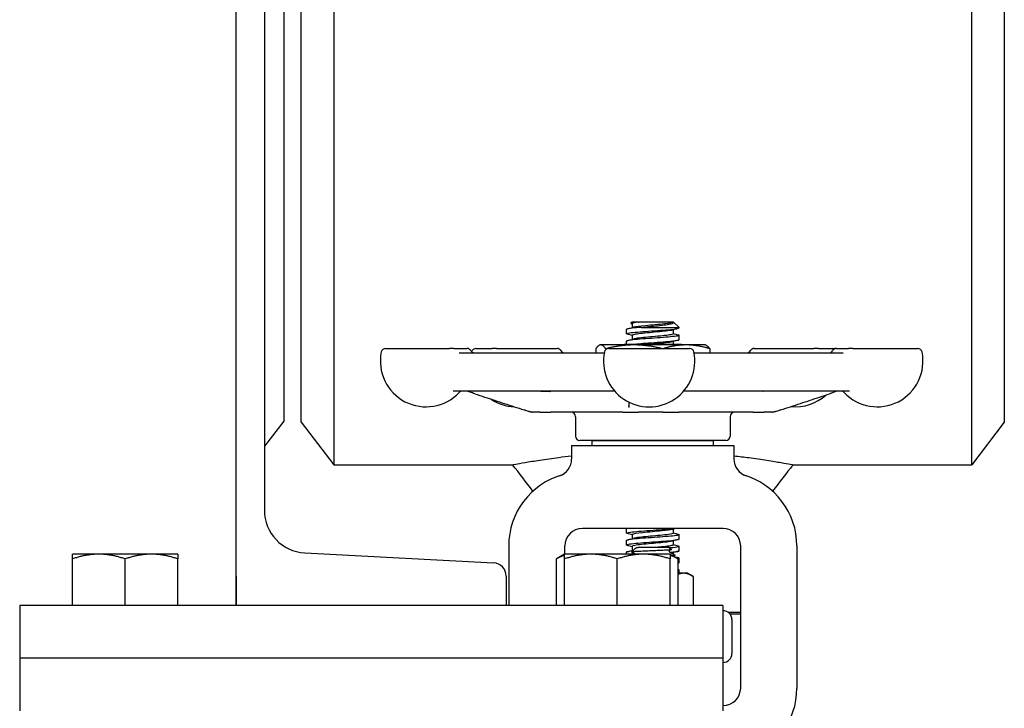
# Model space of a CAD drawing. Header units: inches. Extents: x 24 to 1128, y -74 to 748.
# Tile 449 of 557: x 924.39 to 931.39, y 314.45 to 319.34. Entities that reach past the tile are written whole.
import ezdxf

# ---------------------------------------------------------------- set-up
doc = ezdxf.new("R2010")
doc.units = ezdxf.units.IN
doc.header["$LTSCALE"] = 32
doc.header["$MEASUREMENT"] = 0
doc.layers.add('Visible (ANSI)', color=7, linetype='Continuous', lineweight=30)

msp = doc.modelspace()

# ---------------------------------------------------------------- linework, layer by layer
at = {"layer": 'Visible (ANSI)'}
for p, q in [((931.15931, 316.18016), (931.15931, 324.80516)), ((931.39104, 324.50316), (931.39104, 316.48216)), ((925.92845, 315.18016), (925.92845, 321.18016)), ((926.39104, 316.48216), (926.39104, 320.80463)), ((926.62277, 320.81779), (926.62277, 316.18016)), ((926.26604, 320.75816), (926.26604, 316.49016)), ((926.12845, 320.50422), (926.12845, 315.85611)), ((928.74408, 317.19379), (928.73522, 317.1856)), ((928.78766, 317.19379), (928.74408, 317.19379)), ((928.7452, 317.18301), (928.7452, 317.15435)), ((928.78766, 317.19379), (928.79075, 317.19379)), ((929.03687, 317.19379), (928.79075, 317.19379)), ((928.81094, 317.15632), (929.07854, 317.15632)), ((929.03687, 317.19379), (929.03687, 317.19379)), ((929.03687, 317.19379), (929.03796, 317.19379)), ((929.03843, 317.19338), (929.07854, 317.15632)), ((929.07854, 317.15212), (929.07854, 317.15632)), ((928.70354, 317.11046), (928.70354, 317.14135)), ((928.7452, 317.09968), (928.7452, 317.07102)), ((929.03687, 317.13912), (929.03687, 317.11045)), ((929.07854, 317.06879), (929.07854, 317.09968)), ((928.51604, 317.03129), (928.511, 317.02894)), ((928.52101, 317.03129), (928.51604, 317.03129)), ((928.75874, 317.03129), (928.52101, 317.03129)), ((928.68719, 317.03391), (928.68456, 317.03129)), ((929.09489, 317.03391), (928.68719, 317.03391)), ((928.70354, 317.03391), (928.70354, 317.05801)), ((929.12877, 317.03129), (928.75874, 317.03129)), ((929.03687, 317.05579), (929.03687, 317.03391)), ((929.09489, 317.03391), (929.09751, 317.03129)), ((929.26604, 317.03129), (929.12877, 317.03129)), ((929.26604, 317.03129), (929.27108, 317.02894)), ((926.99054, 317.00641), (927.44446, 317.00641)), ((927.47607, 317.00641), (927.44446, 317.00641)), ((927.47607, 317.00641), (927.56892, 317.00641)), ((927.5129, 316.97516), (928.54561, 316.97516)), ((927.63231, 317.00641), (927.74792, 317.00641)), ((927.77872, 317.00641), (927.74792, 317.00641)), ((927.77872, 317.00641), (928.21069, 317.00641)), ((928.48587, 317.00424), (928.48587, 316.97516)), ((928.55615, 317.00424), (928.55615, 316.99804)), ((928.57744, 317.00641), (929.15307, 317.00641)), ((929.1849, 316.97516), (930.24564, 316.97516)), ((929.29621, 317.00424), (929.29621, 316.97516)), ((929.6131, 317.00641), (930.03725, 317.00641)), ((930.06875, 317.00641), (930.03725, 317.00641)), ((930.06875, 317.00641), (930.19148, 317.00641)), ((930.19722, 317.00641), (930.28366, 317.00641)), ((930.31458, 317.00641), (930.28366, 317.00641)), ((930.31458, 317.00641), (930.77561, 317.00641)), ((928.62044, 316.70266), (927.47185, 316.70266)), ((930.28914, 316.70266), (929.11008, 316.70266)), ((928.03671, 316.55266), (928.03784, 316.55266)), ((928.0895, 316.55266), (928.03784, 316.55266)), ((928.0895, 316.55266), (928.16684, 316.55266)), ((928.67803, 316.55266), (928.16684, 316.55266)), ((928.34104, 316.52141), (928.34104, 316.38391)), ((928.67803, 316.55266), (928.79011, 316.55266)), ((928.96551, 316.55266), (928.79011, 316.55266)), ((928.96551, 316.55266), (929.079, 316.55266)), ((929.60168, 316.55266), (929.079, 316.55266)), ((929.44104, 316.52141), (929.44104, 316.38391)), ((929.60168, 316.55266), (929.68186, 316.55266)), ((929.73861, 316.55266), (929.68186, 316.55266)), ((929.73861, 316.55266), (929.74026, 316.55266)), ((926.26604, 316.49016), (926.12845, 316.31085)), ((926.39104, 316.48216), (926.62277, 316.18016)), ((931.39104, 316.48216), (931.15931, 316.18016)), ((928.31354, 316.31766), (928.31354, 316.22032)), ((928.31354, 316.31766), (929.46854, 316.31766)), ((929.40979, 316.35266), (928.37229, 316.35266)), ((928.45929, 316.31766), (928.45929, 316.34891)), ((929.32279, 316.34891), (928.45929, 316.34891)), ((928.56604, 316.34891), (928.56604, 316.35266)), ((929.21604, 316.34891), (929.21604, 316.35266)), ((929.32279, 316.31766), (929.32279, 316.34891)), ((929.46854, 316.31766), (929.46854, 316.22032)), ((926.62277, 316.18016), (927.89391, 316.18016)), ((929.88817, 316.18016), (931.15931, 316.18016)), ((928.41138, 315.72766), (928.39104, 315.72766)), ((929.37069, 315.72766), (928.41138, 315.72766)), ((928.70354, 315.69379), (928.70354, 315.72468)), ((928.7452, 315.68301), (928.7452, 315.65435)), ((929.03687, 315.72245), (929.03687, 315.69379)), ((929.07854, 315.65212), (929.07854, 315.68301)), ((929.39104, 315.72766), (929.37069, 315.72766)), ((928.70354, 315.61046), (928.70354, 315.64135)), ((929.03687, 315.63912), (929.03687, 315.61045)), ((924.95095, 315.54417), (924.76345, 315.54417)), ((925.32595, 315.54417), (924.95095, 315.54417)), ((925.51345, 315.54417), (925.32595, 315.54417)), ((926.41572, 315.55339), (927.75747, 315.48308)), ((927.86604, 315.60266), (927.86604, 315.18016)), ((928.26345, 315.54417), (928.20544, 315.51067)), ((928.45095, 315.54417), (928.26345, 315.54417)), ((928.26604, 315.54417), (928.26604, 315.60266)), ((928.82595, 315.54417), (928.45095, 315.54417)), ((928.70354, 315.54417), (928.70354, 315.55801)), ((928.76471, 315.58361), (928.74002, 315.55891)), ((928.7452, 315.59968), (928.7452, 315.57102)), ((928.77597, 315.59264), (928.77597, 315.59266)), ((928.77597, 315.59266), (928.78725, 315.59266)), ((929.00831, 315.59266), (928.78725, 315.59266)), ((929.01345, 315.54417), (928.82595, 315.54417)), ((929.00831, 315.59266), (929.02377, 315.5772)), ((929.01345, 315.54417), (929.07146, 315.51067)), ((929.03687, 315.55579), (929.03687, 315.54616)), ((929.04729, 315.53674), (929.04729, 315.53732)), ((929.07854, 315.56879), (929.07854, 315.59968)), ((929.51604, 314.59266), (929.51604, 315.60266)), ((929.91604, 315.60266), (929.91604, 314.59266)), ((924.76345, 315.18017), (924.76345, 315.51067)), ((925.13845, 315.18017), (925.13845, 315.51067)), ((925.51345, 315.18017), (925.51345, 315.51067)), ((928.20544, 315.18017), (928.20544, 315.51067)), ((928.26345, 315.18017), (928.26345, 315.51067)), ((928.63845, 315.18017), (928.63845, 315.51067)), ((929.01345, 315.18017), (929.01345, 315.51067)), ((929.07146, 315.18017), (929.07146, 315.51067)), ((929.07854, 315.48546), (929.07854, 315.51635)), ((929.11069, 315.40866), (929.07146, 315.40866)), ((929.07854, 315.40866), (929.07854, 315.43301)), ((929.14104, 315.40866), (929.11069, 315.40866)), ((929.14104, 315.40866), (929.17558, 315.38872)), ((925.92845, 315.38721), (925.92845, 315.18016)), ((927.84845, 315.38721), (927.84845, 315.18016)), ((929.17962, 315.18016), (929.17962, 315.38633)), ((924.38845, 315.18016), (924.38845, 314.80516)), ((929.38845, 315.18016), (924.38845, 315.18016)), ((924.95095, 315.18017), (924.76345, 315.18017)), ((924.76345, 315.18017), (924.76345, 315.18016)), ((925.13845, 315.18017), (924.95095, 315.18017)), ((925.32595, 315.18017), (925.13845, 315.18017)), ((925.51345, 315.18017), (925.32595, 315.18017)), ((925.51345, 315.18017), (925.51345, 315.18016)), ((928.26345, 315.18017), (928.20544, 315.18017)), ((928.45095, 315.18017), (928.26345, 315.18017)), ((928.26345, 315.18017), (928.26345, 315.18016)), ((928.63845, 315.18017), (928.45095, 315.18017)), ((928.82595, 315.18017), (928.63845, 315.18017)), ((929.01345, 315.18017), (928.82595, 315.18017)), ((929.01345, 315.18017), (929.01345, 315.18016)), ((929.07146, 315.18017), (929.01345, 315.18017)), ((929.04176, 315.18016), (929.04176, 315.18017)), ((929.38845, 315.18016), (929.38845, 314.80516)), ((929.38845, 315.14266), (929.39104, 315.14266)), ((929.42396, 315.13329), (929.51604, 315.13329)), ((929.51604, 315.11766), (929.44104, 315.11766)), ((929.45354, 315.08016), (929.45354, 314.83771)), ((929.38845, 314.80516), (924.38845, 314.80516)), ((924.38845, 314.80516), (924.38845, 314.43016)), ((929.38845, 314.80516), (924.38845, 314.80516)), ((929.38845, 314.80516), (929.38845, 314.43016)), ((929.39104, 314.77521), (929.38845, 314.77521)), ((929.38845, 314.46766), (929.39104, 314.46766))]:
    msp.add_line(p, q, dxfattribs=at)
for centre, radius, start, end in [((927.27835, 316.91641), 0.325, 168.463041, 316.550158), ((926.99054, 316.97516), 0.03125, 90, 168.463041), ((927.56892, 316.97516), 0.03125, 30, 90), ((927.62305, 317.00641), 0.03125, 210, 250.573347), ((927.63231, 316.97516), 0.03125, 90, 165.077179), ((928.21069, 316.97516), 0.03125, 30, 90), ((928.26482, 317.00641), 0.03125, 210, 270), ((928.86526, 316.91641), 0.325, 168.463041, 11.536959), ((928.57744, 316.97516), 0.03125, 90, 168.463041), ((929.15307, 316.97516), 0.03125, 11.536959, 90), ((929.55897, 317.00641), 0.03125, 270, 330), ((929.6131, 316.97516), 0.03125, 90, 150), ((930.1431, 317.00641), 0.03125, 285.522887, 330), ((930.19722, 316.97516), 0.03125, 90, 150), ((930.19148, 316.97516), 0.03125, 84.72789, 90), ((930.48779, 316.91641), 0.325, 223.449842, 11.536959), ((930.77561, 316.97516), 0.03125, 11.536959, 90), ((927.53698, 316.67141), 0.03125, 90, 136.550158), ((929.90367, 316.91641), 0.325, 264.560361, 312.13594), ((930.22916, 316.67141), 0.03125, 43.449842, 90), ((927.92012, 316.91641), 0.325, 235.93451, 267.72507), ((928.30979, 316.52141), 0.03125, 0, 90), ((929.47229, 316.52141), 0.03125, 90, 180), ((928.37229, 316.38391), 0.03125, 180, 270), ((929.40979, 316.38391), 0.03125, 270, 0), ((928.18854, 316.22032), 0.125, 288.15197, 0), ((929.59354, 316.22032), 0.125, 180, 251.84803), ((928.39104, 315.60266), 0.525, 105.803055, 180), ((929.39104, 315.60266), 0.525, 0, 74.196945), ((926.43159, 315.85611), 0.30314, 180, 267.000444), ((928.39104, 315.60266), 0.125, 90, 180), ((929.39104, 315.60266), 0.125, 0, 90), ((927.75245, 315.38721), 0.096, 0, 87.000444), ((929.39104, 315.08016), 0.0625, 0, 90), ((929.39104, 314.83771), 0.0625, 270, 0), ((929.39104, 314.59266), 0.125, 270, 0), ((929.39104, 314.59266), 0.525, 285.803055, 0)]:
    msp.add_arc(centre, radius, start, end, dxfattribs=at)
for points, knots in [([(928.71027, 317.10691), (928.69792, 317.1103), (928.70347, 317.11368), (928.72629, 317.11706), (928.75353, 317.12109), (928.80479, 317.12513), (928.86111, 317.12916), (928.91702, 317.13317), (928.97668, 317.13717), (929.01827, 317.14118), (929.05615, 317.14483), (929.0783, 317.14847), (929.0785, 317.15212)], [-12.8333548, -12.8333548, -12.8333548, -12.8333548, -12.0686207, -12.0686207, -12.0686207, -11.1558883, -11.1558883, -11.1558883, -10.2497289, -10.2497289, -10.2497289, -9.424778, -9.424778, -9.424778, -9.424778]), ([(928.81094, 317.15632), (928.75965, 317.15231), (928.72061, 317.1483), (928.70813, 317.14429), (928.70508, 317.14331), (928.70363, 317.14233), (928.70371, 317.14135)], [5.153766, 5.153766, 5.153766, 5.153766, 6.061332, 6.061332, 6.061332, 6.2831853, 6.2831853, 6.2831853, 6.2831853]), ([(928.78766, 317.19379), (928.77848, 317.19294), (928.77029, 317.19211), (928.75545, 317.19035), (928.74914, 317.18944), (928.73743, 317.18717), (928.73422, 317.18583), (928.73528, 317.18379), (928.73679, 317.18308), (928.73939, 317.18237)], [-1.55032965, -1.55032965, -1.55032965, -1.55032965, -1.45779707, -1.45779707, -1.35502847, -1.35502847, -1.20046703, -1.20046703, -1.11667095, -1.11667095, -1.11667095, -1.11667095]), ([(929.03687, 317.19379), (929.03687, 317.18951), (929.01256, 317.18524), (928.97389, 317.18097), (928.93522, 317.1767), (928.88328, 317.17242), (928.83935, 317.16815), (928.79979, 317.1643), (928.76771, 317.16045), (928.7535, 317.15661)], [3.1415927, 3.1415927, 3.1415927, 3.1415927, 4.1081736, 4.1081736, 4.1081736, 5.0747039, 5.0747039, 5.0747039, 5.9450316, 5.9450316, 5.9450316, 5.9450316]), ([(928.81094, 317.15632), (928.82667, 317.15795), (928.84305, 317.15959), (928.87644, 317.16296), (928.89327, 317.16466), (928.93161, 317.16873), (928.95242, 317.17108), (928.98844, 317.17584), (929.00352, 317.17819), (929.02613, 317.18295), (929.03376, 317.1853), (929.04033, 317.18972), (929.04055, 317.19172), (929.03796, 317.19379)], [-0.89666376, -0.89666376, -0.89666376, -0.89666376, -0.7697294, -0.7697294, -0.64162523, -0.64162523, -0.47009117, -0.47009117, -0.30597672, -0.30597672, -0.14928046, -0.14928046, -0.02134877, -0.02134877, -0.02134877, -0.02134877]), ([(929.07159, 317.10322), (929.08027, 317.10087), (929.0807, 317.09852), (929.07203, 317.09618), (929.05723, 317.09216), (929.0162, 317.08815), (928.96397, 317.08414), (928.91175, 317.08013), (928.84946, 317.07612), (928.79991, 317.07211), (928.75037, 317.06811), (928.71465, 317.0641), (928.70583, 317.06009), (928.7043, 317.05939), (928.70359, 317.0587), (928.70364, 317.05801)], [9.1577938, 9.1577938, 9.1577938, 9.1577938, 9.688944, 9.688944, 9.688944, 10.5960559, 10.5960559, 10.5960559, 11.5030786, 11.5030786, 11.5030786, 12.4100129, 12.4100129, 12.4100129, 12.5663706, 12.5663706, 12.5663706, 12.5663706]), ([(929.02832, 317.13686), (929.01958, 317.13448), (929.00441, 317.13209), (928.98425, 317.12971), (928.94814, 317.12544), (928.89701, 317.12117), (928.85179, 317.1169), (928.80658, 317.11263), (928.76852, 317.10836), (928.75319, 317.10409), (928.74792, 317.10262), (928.74539, 317.10115), (928.74547, 317.09968)], [9.7629316, 9.7629316, 9.7629316, 9.7629316, 10.3021816, 10.3021816, 10.3021816, 11.2680503, 11.2680503, 11.2680503, 12.2338185, 12.2338185, 12.2338185, 12.5663706, 12.5663706, 12.5663706, 12.5663706]), ([(929.03655, 317.11045), (929.03655, 317.10833), (929.03114, 317.1062), (929.02032, 317.10407), (928.9986, 317.0998), (928.95565, 317.09553), (928.90906, 317.09126), (928.86247, 317.08699), (928.81353, 317.08272), (928.78226, 317.07845), (928.76961, 317.07673), (928.75999, 317.075), (928.75376, 317.07327)], [9.424778, 9.424778, 9.424778, 9.424778, 9.9057922, 9.9057922, 9.9057922, 10.8717023, 10.8717023, 10.8717023, 11.8375116, 11.8375116, 11.8375116, 12.228217, 12.228217, 12.228217, 12.228217]), ([(928.72765, 317.03391), (928.75165, 317.03735), (928.79234, 317.04079), (928.83905, 317.04423), (928.89349, 317.04824), (928.9549, 317.05224), (929.00083, 317.05625), (929.04862, 317.06042), (929.07842, 317.06459), (929.07854, 317.06876), (929.07854, 317.06877), (929.07854, 317.06878), (929.07854, 317.06879)], [-18.3374763, -18.3374763, -18.3374763, -18.3374763, -17.5597228, -17.5597228, -17.5597228, -16.6531776, -16.6531776, -16.6531776, -15.710016, -15.710016, -15.710016, -15.7079633, -15.7079633, -15.7079633, -15.7079633]), ([(929.0286, 317.05353), (929.02781, 317.05331), (929.02695, 317.05309), (929.02603, 317.05287), (929.00828, 317.0486), (928.96834, 317.04433), (928.92252, 317.04007), (928.9005, 317.03801), (928.87743, 317.03596), (928.85557, 317.03391)], [16.0461169, 16.0461169, 16.0461169, 16.0461169, 16.0959005, 16.0959005, 16.0959005, 17.061177, 17.061177, 17.061177, 17.5250052, 17.5250052, 17.5250052, 17.5250052]), ([(927.62522, 316.68428), (927.61352, 316.68813), (927.60182, 316.69206), (927.58764, 316.69725), (927.58387, 316.69869), (927.57892, 316.70077), (927.57782, 316.70125), (927.5765, 316.70179), (927.57627, 316.70188), (927.57585, 316.70204), (927.57566, 316.70211), (927.57518, 316.70228), (927.57496, 316.70235), (927.5742, 316.70257), (927.57428, 316.70253), (927.57427, 316.70253), (927.57428, 316.70253), (927.57413, 316.70254), (927.57408, 316.70255), (927.57392, 316.70256), (927.57388, 316.70256), (927.57376, 316.70257), (927.57368, 316.70257), (927.57352, 316.70258), (927.57346, 316.70258), (927.57335, 316.70259), (927.57332, 316.70259), (927.57324, 316.70259), (927.5732, 316.70259), (927.57308, 316.7026), (927.573, 316.7026), (927.57277, 316.70261), (927.57263, 316.70261), (927.57199, 316.70263), (927.5716, 316.70264), (927.57048, 316.70265), (927.56982, 316.70265), (927.56867, 316.70266), (927.56817, 316.70266), (927.56742, 316.70266), (927.56717, 316.70266), (927.56676, 316.70266), (927.5666, 316.70266), (927.56637, 316.70266), (927.56633, 316.70266), (927.56626, 316.70266), (927.56625, 316.70266), (927.56623, 316.70266), (927.56622, 316.70266), (927.56621, 316.70266), (927.5662, 316.70266), (927.5662, 316.70266), (927.5662, 316.70266), (927.56612, 316.70266), (927.56605, 316.70266), (927.5659, 316.70266), (927.56582, 316.70266), (927.56575, 316.70266)], [0, 0, 0, 0, 0.09783302, 0.09783302, 0.14162313, 0.14162313, 0.15242567, 0.15242567, 0.15485374, 0.15485374, 0.15729174, 0.15729174, 0.16221141, 0.16221141, 0.18189427, 0.18189427, 0.19158359, 0.19158359, 0.19522345, 0.19522345, 0.19643668, 0.19643668, 0.19765991, 0.19765991, 0.19827397, 0.19827397, 0.19857869, 0.19857869, 0.19888348, 0.19888348, 0.19950009, 0.19950009, 0.20073335, 0.20073335, 0.20566468, 0.20566468, 0.21536744, 0.21536744, 0.22297399, 0.22297399, 0.2267709, 0.2267709, 0.22919306, 0.22919306, 0.22979896, 0.22979896, 0.22995054, 0.22995054, 0.23002659, 0.23002659, 0.23004556, 0.23004556, 0.23006467, 0.23006467, 0.23063341, 0.23063341, 0.23120587, 0.23120587, 0.23120587, 0.23120587]), ([(927.62522, 316.68428), (927.64855, 316.67661), (927.67188, 316.66894), (927.71854, 316.6536), (927.74188, 316.64594), (927.78854, 316.63061), (927.81188, 316.62295), (927.85855, 316.60763), (927.88188, 316.59998), (927.92856, 316.58468), (927.9519, 316.57703), (927.97524, 316.56939)], [0.6477885, 0.6477885, 0.6477885, 0.6477885, 0.84276542, 0.84276542, 1.03774233, 1.03774233, 1.23271925, 1.23271925, 1.42769616, 1.42769616, 1.62267307, 1.62267307, 1.62267307, 1.62267307]), ([(928.09458, 316.70269), (928.09484, 316.70269), (928.0951, 316.70269), (928.09587, 316.70268), (928.09638, 316.70268), (928.0977, 316.70267), (928.09851, 316.70267), (928.09973, 316.70267), (928.10013, 316.70266), (928.10085, 316.70266), (928.10116, 316.70266), (928.10154, 316.70266), (928.1016, 316.70266), (928.10168, 316.70266), (928.1017, 316.70266), (928.10174, 316.70266), (928.10175, 316.70266), (928.10178, 316.70266), (928.10178, 316.70266), (928.10198, 316.70266), (928.10225, 316.70266), (928.10278, 316.70266), (928.1032, 316.70266), (928.10486, 316.70266), (928.10613, 316.70266), (928.11127, 316.70266), (928.11529, 316.70266), (928.1317, 316.70266), (928.14463, 316.70266), (928.15888, 316.70266), (928.16153, 316.70266), (928.16426, 316.70266), (928.16461, 316.70266), (928.16497, 316.70266), (928.16498, 316.70266), (928.16501, 316.70266), (928.16502, 316.70266), (928.16503, 316.70266), (928.16503, 316.70266), (928.16537, 316.70266), (928.16432, 316.7026), (928.16432, 316.7026)], [0.15132709, 0.15132709, 0.15132709, 0.15132709, 0.15384452, 0.15384452, 0.15920794, 0.15920794, 0.167935, 0.167935, 0.17229097, 0.17229097, 0.17555844, 0.17555844, 0.17617126, 0.17617126, 0.1763268, 0.1763268, 0.17648315, 0.17648315, 0.17650265, 0.17650265, 0.17800978, 0.17800978, 0.18298509, 0.18298509, 0.19791194, 0.19791194, 0.24271143, 0.24271143, 0.37704665, 0.37704665, 0.41030129, 0.41030129, 0.4153754, 0.4153754, 0.41561321, 0.41561321, 0.41576868, 0.41576868, 0.41578812, 0.41578812, 0.4208309, 0.4208309, 0.4208309, 0.4208309]), ([(928.09464, 316.70266), (928.09481, 316.70258), (928.09498, 316.7025), (928.09528, 316.70235), (928.09542, 316.70229), (928.09566, 316.70217), (928.09577, 316.70212), (928.09597, 316.70203), (928.09605, 316.70199), (928.09626, 316.7019), (928.09634, 316.70187), (928.09642, 316.70183), (928.09644, 316.70183), (928.09644, 316.70183)], [0.0854103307, 0.0854103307, 0.0854103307, 0.0854103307, 0.0869570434, 0.0869570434, 0.0883064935, 0.0883064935, 0.08955692, 0.08955692, 0.0908083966, 0.0908083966, 0.0933376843, 0.0933376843, 0.0952654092, 0.0952654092, 0.0952654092, 0.0952654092]), ([(928.15996, 316.70126), (928.15996, 316.70126), (928.15999, 316.70127), (928.16003, 316.7013), (928.16005, 316.70132), (928.16005, 316.70132)], [0.4460529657, 0.4460529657, 0.4460529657, 0.4460529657, 0.4483243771, 0.4483243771, 0.4498113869, 0.4498113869, 0.4498113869, 0.4498113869]), ([(929.6734, 316.70165), (929.6734, 316.70165), (929.67341, 316.70165), (929.67347, 316.70168), (929.67352, 316.7017), (929.67369, 316.70177), (929.67382, 316.70183), (929.67412, 316.70197), (929.67429, 316.70204), (929.67475, 316.70227), (929.67507, 316.70242), (929.67545, 316.70261), (929.67551, 316.70264), (929.67556, 316.70266)], [0.085215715, 0.085215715, 0.085215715, 0.085215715, 0.086927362, 0.086927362, 0.088822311, 0.088822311, 0.090879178, 0.090879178, 0.092668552, 0.092668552, 0.095557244, 0.095557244, 0.09605213, 0.09605213, 0.09605213, 0.09605213]), ([(929.80195, 316.56942), (929.82506, 316.57706), (929.84817, 316.5847), (929.89439, 316.60001), (929.91749, 316.60766), (929.9637, 316.62298), (929.98681, 316.63064), (930.03301, 316.64596), (930.05611, 316.65363), (930.10231, 316.66897), (930.12541, 316.67664), (930.14851, 316.68431)], [0.21281804, 0.21281804, 0.21281804, 0.21281804, 0.40779495, 0.40779495, 0.60277186, 0.60277186, 0.79774877, 0.79774877, 0.99272568, 0.99272568, 1.18770259, 1.18770259, 1.18770259, 1.18770259]), ([(930.19843, 316.70257), (930.19839, 316.70256), (930.19834, 316.70255), (930.19819, 316.7025), (930.19808, 316.70247), (930.19778, 316.70238), (930.19762, 316.70232), (930.19719, 316.70217), (930.19691, 316.70206), (930.19615, 316.70176), (930.19563, 316.70154), (930.19373, 316.70072), (930.19247, 316.70016), (930.18758, 316.6981), (930.18391, 316.69668), (930.17285, 316.69257), (930.16493, 316.68981), (930.15401, 316.68614), (930.15126, 316.68522), (930.14851, 316.68431)], [0.06803679, 0.06803679, 0.06803679, 0.06803679, 0.07122481, 0.07122481, 0.07499767, 0.07499767, 0.07800807, 0.07800807, 0.08112542, 0.08112542, 0.08584062, 0.08584062, 0.09894635, 0.09894635, 0.13928714, 0.13928714, 0.20937302, 0.20937302, 0.2325341, 0.2325341, 0.2325341, 0.2325341]), ([(930.20672, 316.70266), (930.20527, 316.70266), (930.20374, 316.70266), (930.20192, 316.70265), (930.20144, 316.70265), (930.20068, 316.70264), (930.20045, 316.70263), (930.20009, 316.70263), (930.19997, 316.70262), (930.19972, 316.70262), (930.19958, 316.70262), (930.19936, 316.70261), (930.19928, 316.70261), (930.19916, 316.7026), (930.19913, 316.7026), (930.19905, 316.7026), (930.19902, 316.7026), (930.19892, 316.70259), (930.19886, 316.70259), (930.19878, 316.70259), (930.19874, 316.70259), (930.19862, 316.70258), (930.19856, 316.70258), (930.1984, 316.70257), (930.19836, 316.70256), (930.1983, 316.70256), (930.19829, 316.70256), (930.19829, 316.70256)], [0, 0, 0, 0, 0.018625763, 0.018625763, 0.025074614, 0.025074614, 0.027765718, 0.027765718, 0.02892717, 0.02892717, 0.030107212, 0.030107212, 0.030696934, 0.030696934, 0.030988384, 0.030988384, 0.031279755, 0.031279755, 0.031866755, 0.031866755, 0.032289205, 0.032289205, 0.033716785, 0.033716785, 0.037146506, 0.037146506, 0.040517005, 0.040517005, 0.040517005, 0.040517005]), ([(928.72007, 316.62565), (928.72016, 316.62393), (928.72024, 316.62221), (928.7207, 316.61285), (928.72107, 316.6052), (928.72144, 316.59756)], [1.23805144, 1.23805144, 1.23805144, 1.23805144, 1.28177388, 1.28177388, 1.47675079, 1.47675079, 1.47675079, 1.47675079]), ([(928.72303, 316.58694), (928.72303, 316.58694), (928.72302, 316.58697), (928.72297, 316.58717), (928.72289, 316.58748), (928.72259, 316.58869), (928.7223, 316.58994), (928.72185, 316.5925), (928.7217, 316.59383), (928.72151, 316.59605), (928.72147, 316.59695), (928.72144, 316.59756)], [0.082459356, 0.082459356, 0.082459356, 0.082459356, 0.085031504, 0.085031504, 0.091293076, 0.091293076, 0.10394878, 0.10394878, 0.116310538, 0.116310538, 0.132247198, 0.132247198, 0.132247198, 0.132247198]), ([(928.03663, 316.55266), (928.0365, 316.55266), (928.03637, 316.55266), (928.03612, 316.55267), (928.03601, 316.55267), (928.03588, 316.55267), (928.03587, 316.55267), (928.03586, 316.55267), (928.03585, 316.55267), (928.03583, 316.55267), (928.03582, 316.55267), (928.0358, 316.55267), (928.0358, 316.55267), (928.03577, 316.55267), (928.03576, 316.55267), (928.03567, 316.55267), (928.03561, 316.55267), (928.03494, 316.55269), (928.0343, 316.55274), (928.03366, 316.55281), (928.0335, 316.55283), (928.03322, 316.55286), (928.03312, 316.55288), (928.03292, 316.5529), (928.03283, 316.55291), (928.03262, 316.55294), (928.03249, 316.55296), (928.03229, 316.55299), (928.03222, 316.553), (928.03205, 316.55302), (928.03196, 316.55303), (928.03168, 316.55307), (928.0315, 316.5531), (928.03109, 316.55316), (928.03086, 316.55319), (928.02994, 316.55334), (928.02935, 316.55343), (928.02795, 316.55368), (928.02718, 316.55383), (928.02461, 316.55438), (928.02255, 316.55489), (928.01856, 316.55596), (928.0168, 316.55646), (928.01235, 316.55773), (928.00958, 316.55855), (928.00297, 316.56054), (927.99906, 316.56175), (927.99113, 316.56424), (927.98707, 316.56554), (927.98045, 316.56768), (927.97784, 316.56853), (927.97524, 316.56939)], [0, 0, 0, 0, 0.00122231, 0.00122231, 0.00230901, 0.00230901, 0.00237775, 0.00237775, 0.00244701, 0.00244701, 0.0025157, 0.0025157, 0.00258392, 0.00258392, 0.00272034, 0.00272034, 0.00354092, 0.00354092, 0.01228147, 0.01228147, 0.01549515, 0.01549515, 0.01701717, 0.01701717, 0.01811254, 0.01811254, 0.01922099, 0.01922099, 0.0197672, 0.0197672, 0.02049279, 0.02049279, 0.02191629, 0.02191629, 0.02395188, 0.02395188, 0.03085274, 0.03085274, 0.04177756, 0.04177756, 0.06462441, 0.06462441, 0.08021365, 0.08021365, 0.10269736, 0.10269736, 0.13347416, 0.13347416, 0.16617499, 0.16617499, 0.18791332, 0.18791332, 0.18791332, 0.18791332]), ([(929.80195, 316.56942), (929.79639, 316.56758), (929.79073, 316.56572), (929.77957, 316.56217), (929.77402, 316.56045), (929.76585, 316.55803), (929.76306, 316.55722), (929.75828, 316.55589), (929.75619, 316.55533), (929.75256, 316.55443), (929.75102, 316.55409), (929.74881, 316.55367), (929.74809, 316.55354), (929.74698, 316.55337), (929.74675, 316.55333), (929.74637, 316.55327), (929.74624, 316.55325), (929.74596, 316.55321), (929.74582, 316.55319), (929.74559, 316.55316), (929.74552, 316.55314), (929.74536, 316.55312), (929.74529, 316.55311), (929.74514, 316.55309), (929.74506, 316.55308), (929.74485, 316.55305), (929.74473, 316.55303), (929.74439, 316.55298), (929.74422, 316.55296), (929.74355, 316.55286), (929.74306, 316.55279), (929.74176, 316.55268), (929.74098, 316.55266), (929.74027, 316.55266)], [0, 0, 0, 0, 0.04690928, 0.04690928, 0.09014979, 0.09014979, 0.11273302, 0.11273302, 0.13163955, 0.13163955, 0.15051444, 0.15051444, 0.159885, 0.159885, 0.1622313, 0.1622313, 0.16340408, 0.16340408, 0.16458162, 0.16458162, 0.1651689, 0.1651689, 0.16575741, 0.16575741, 0.16634657, 0.16634657, 0.16754107, 0.16754107, 0.17017776, 0.17017776, 0.17938803, 0.17938803, 0.18874519, 0.18874519, 0.18874519, 0.18874519]), ([(927.89391, 316.18016), (927.89391, 316.18016), (927.90117, 316.18154), (927.93093, 316.18701), (927.95341, 316.1911), (928.01174, 316.20114), (928.04766, 316.2071), (928.12926, 316.21959), (928.17496, 316.22611), (928.25117, 316.23589), (928.28153, 316.23957), (928.31354, 316.24313)], [10.9398665, 10.9398665, 10.9398665, 10.9398665, 11.4132396, 11.4132396, 11.8866127, 11.8866127, 12.3599858, 12.3599858, 12.8333588, 12.8333588, 13.1141231, 13.1141231, 13.1141231, 13.1141231]), ([(929.46854, 316.24313), (929.50591, 316.23897), (929.54112, 316.23465), (929.61951, 316.22438), (929.66328, 316.21804), (929.7414, 316.20596), (929.77575, 316.20023), (929.83148, 316.1906), (929.85292, 316.18669), (929.88127, 316.18147), (929.88817, 316.18016), (929.88817, 316.18016)], [1.4743018, 1.4743018, 1.4743018, 1.4743018, 1.8012659, 1.8012659, 2.262514, 2.262514, 2.7237622, 2.7237622, 3.1850104, 3.1850104, 3.6462585, 3.6462585, 3.6462585, 3.6462585]), ([(928.71023, 315.69025), (928.69696, 315.69387), (928.70455, 315.69749), (928.73143, 315.70112), (928.76151, 315.70517), (928.81506, 315.70922), (928.87209, 315.71328), (928.92909, 315.71733), (928.98828, 315.72139), (929.02756, 315.72544), (929.03475, 315.72618), (929.04124, 315.72692), (929.04699, 315.72766)], [-119.647505, -119.647505, -119.647505, -119.647505, -118.8280574, -118.8280574, -118.8280574, -117.9109695, -117.9109695, -117.9109695, -116.994168, -116.994168, -116.994168, -116.826406, -116.826406, -116.826406, -116.826406]), ([(929.07159, 315.68655), (929.07861, 315.68468), (929.08038, 315.6828), (929.07622, 315.68092), (929.06733, 315.67691), (929.03156, 315.67291), (928.982, 315.6689), (928.93247, 315.66489), (928.87022, 315.66088), (928.81804, 315.65688), (928.76588, 315.65287), (928.7249, 315.64886), (928.71007, 315.64486), (928.70574, 315.64369), (928.70367, 315.64252), (928.70376, 315.64135)], [115.971944, 115.971944, 115.971944, 115.971944, 116.3964197, 116.3964197, 116.3964197, 117.3031904, 117.3031904, 117.3031904, 118.2096177, 118.2096177, 118.2096177, 119.1157111, 119.1157111, 119.1157111, 119.3805208, 119.3805208, 119.3805208, 119.3805208]), ([(929.02851, 315.72019), (929.01571, 315.71675), (928.98894, 315.7133), (928.95486, 315.70985), (928.91268, 315.70559), (928.86046, 315.70132), (928.81957, 315.69705), (928.77877, 315.6928), (928.75036, 315.68854), (928.74587, 315.68428), (928.74543, 315.68386), (928.74522, 315.68344), (928.74525, 315.68301)], [116.5770818, 116.5770818, 116.5770818, 116.5770818, 117.3567332, 117.3567332, 117.3567332, 118.3219159, 118.3219159, 118.3219159, 119.2846371, 119.2846371, 119.2846371, 119.3805208, 119.3805208, 119.3805208, 119.3805208]), ([(929.03668, 315.69379), (929.03645, 315.69062), (929.02388, 315.68745), (929.00099, 315.68428), (928.97017, 315.68001), (928.92148, 315.67575), (928.87485, 315.67148), (928.82823, 315.66721), (928.78495, 315.66295), (928.76268, 315.65868), (928.75907, 315.65799), (928.75603, 315.6573), (928.75357, 315.65661)], [116.2389282, 116.2389282, 116.2389282, 116.2389282, 116.9556341, 116.9556341, 116.9556341, 117.920977, 117.920977, 117.920977, 118.8859376, 118.8859376, 118.8859376, 119.0423672, 119.0423672, 119.0423672, 119.0423672]), ([(928.71039, 315.60691), (928.69951, 315.6099), (928.70219, 315.61288), (928.71891, 315.61586), (928.7417, 315.61993), (928.79002, 315.62399), (928.84577, 315.62805), (928.9015, 315.63212), (928.96338, 315.63618), (929.00821, 315.64024), (929.05192, 315.6442), (929.07846, 315.64816), (929.07854, 315.65212)], [-125.9306903, -125.9306903, -125.9306903, -125.9306903, -125.2559201, -125.2559201, -125.2559201, -124.3367513, -124.3367513, -124.3367513, -123.417888, -123.417888, -123.417888, -122.5221135, -122.5221135, -122.5221135, -122.5221135]), ([(929.02833, 315.63686), (929.02281, 315.63532), (929.0146, 315.63379), (929.0039, 315.63225), (928.97383, 315.62793), (928.92495, 315.62361), (928.87767, 315.6193), (928.83045, 315.61498), (928.78618, 315.61067), (928.7633, 315.60636), (928.75149, 315.60413), (928.74556, 315.60191), (928.74554, 315.59968)], [122.8602671, 122.8602671, 122.8602671, 122.8602671, 123.207942, 123.207942, 123.207942, 124.1847103, 124.1847103, 124.1847103, 125.1601902, 125.1601902, 125.1601902, 125.6637061, 125.6637061, 125.6637061, 125.6637061]), ([(929.03664, 315.61045), (929.03673, 315.60919), (929.03488, 315.60793), (929.03097, 315.60667), (929.0176, 315.60235), (928.98053, 315.59803), (928.93526, 315.59371), (928.93162, 315.59336), (928.92793, 315.59301), (928.9242, 315.59266)], [122.5221135, 122.5221135, 122.5221135, 122.5221135, 122.8074999, 122.8074999, 122.8074999, 123.7848109, 123.7848109, 123.7848109, 123.8635183, 123.8635183, 123.8635183, 123.8635183]), ([(928.74874, 315.56739), (928.72559, 315.56486), (928.71002, 315.56233), (928.70523, 315.55979), (928.7041, 315.5592), (928.70358, 315.55861), (928.70362, 315.55801)], [124.95658952, 124.95658952, 124.95658952, 124.95658952, 125.52946032, 125.52946032, 125.52946032, 125.66370614, 125.66370614, 125.66370614, 125.66370614]), ([(929.02377, 315.5772), (929.02388, 315.57709), (929.02392, 315.57698), (929.02367, 315.57611), (929.02, 315.57536), (929.0062, 315.57384), (928.99608, 315.57309), (928.97057, 315.57158), (928.95534, 315.57083), (928.92163, 315.56931), (928.90344, 315.56856), (928.86642, 315.56705), (928.84796, 315.5663), (928.81319, 315.56478), (928.79726, 315.56403), (928.77012, 315.56252), (928.75925, 315.56177), (928.74413, 315.56026), (928.74013, 315.5595), (928.73987, 315.55859), (928.74, 315.55843), (928.74031, 315.55826)], [-1.3014574, -1.3014574, -1.3014574, -1.3014574, -1.2822742, -1.2822742, -1.1486049, -1.1486049, -1.0127327, -1.0127327, -0.8746582, -0.8746582, -0.7343822, -0.7343822, -0.5919052, -0.5919052, -0.4472279, -0.4472279, -0.3003508, -0.3003508, -0.1512747, -0.1512747, -0.1188582, -0.1188582, -0.1188582, -0.1188582]), ([(928.76471, 315.58361), (928.76516, 315.58406), (928.76572, 315.58451), (928.76984, 315.58727), (928.77622, 315.58962), (928.7853, 315.59206)], [-0.14549402, -0.14549402, -0.14549402, -0.14549402, -0.12168954, -0.12168954, 0, 0, 0, 0]), ([(928.77436, 315.58927), (928.77438, 315.58929), (928.77455, 315.58937), (928.77504, 315.58989), (928.77531, 315.59023), (928.77579, 315.59125), (928.77597, 315.59194), (928.77597, 315.59264)], [0.005742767, 0.005742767, 0.005742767, 0.005742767, 0.02135506, 0.02135506, 0.032660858, 0.032660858, 0.044379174, 0.044379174, 0.044379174, 0.044379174]), ([(929.00773, 315.56821), (929.00773, 315.56821), (929.00756, 315.56814), (929.00704, 315.56758), (929.00676, 315.56724), (929.00628, 315.56623), (929.0061, 315.56554), (929.0061, 315.56483)], [0.003893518, 0.003893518, 0.003893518, 0.003893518, 0.02135506, 0.02135506, 0.032660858, 0.032660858, 0.044379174, 0.044379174, 0.044379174, 0.044379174]), ([(929.0061, 315.56483), (929.0061, 315.56376), (929.00655, 315.56276), (929.00725, 315.56181), (929.00751, 315.56161), (929.0077, 315.56148), (929.00773, 315.56146), (929.00773, 315.56146)], [0, 0, 0, 0, 0.017919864, 0.017919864, 0.032518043, 0.032518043, 0.040461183, 0.040461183, 0.040461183, 0.040461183]), ([(929.07157, 315.60322), (929.08014, 315.6009), (929.0807, 315.59858), (929.07237, 315.59627), (929.06271, 315.59358), (929.04128, 315.5909), (929.01256, 315.58822)], [122.2551293, 122.2551293, 122.2551293, 122.2551293, 122.779391, 122.779391, 122.779391, 123.3864156, 123.3864156, 123.3864156, 123.3864156]), ([(929.01498, 315.55755), (929.04708, 315.5606), (929.06947, 315.56365), (929.07622, 315.5667), (929.07776, 315.5674), (929.07849, 315.56809), (929.07843, 315.56879)], [-129.65259861, -129.65259861, -129.65259861, -129.65259861, -128.96260318, -128.96260318, -128.96260318, -128.8052988, -128.8052988, -128.8052988, -128.8052988]), ([(929.04727, 315.53735), (929.04729, 315.53716), (929.0472, 315.53697), (929.047, 315.53678), (929.04578, 315.53565), (929.04048, 315.53452), (929.03185, 315.53339)], [6.28032443, 6.28032443, 6.28032443, 6.28032443, 6.34431543, 6.34431543, 6.34431543, 6.72746845, 6.72746845, 6.72746845, 6.72746845]), ([(929.04355, 315.54266), (929.04418, 315.54233), (929.04486, 315.54193), (929.04596, 315.54079), (929.04635, 315.54029), (929.047, 315.539), (929.04725, 315.53819), (929.04729, 315.53735)], [0, 0, 0, 0, 0.022095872, 0.022095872, 0.033561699, 0.033561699, 0.045438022, 0.045438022, 0.045438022, 0.045438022]), ([(929.04729, 315.53671), (929.04723, 315.53558), (929.0468, 315.53451), (929.04582, 315.53305), (929.0453, 315.53256), (929.04437, 315.53185), (929.04396, 315.53161), (929.04355, 315.53139)], [0, 0, 0, 0, 0.015967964, 0.015967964, 0.031253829, 0.031253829, 0.045415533, 0.045415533, 0.045415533, 0.045415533])]:
    msp.add_open_spline(points, degree=3, knots=knots, dxfattribs=at)
for points in [[(928.71018, 317.14489), (928.72462, 317.14876), (928.73905, 317.15266), (928.75346, 317.15661)], [(928.7452, 317.18079), (928.74327, 317.18131), (928.74133, 317.18184), (928.73939, 317.18237)], [(928.79075, 317.19379), (928.76207, 317.1902), (928.74555, 317.1866), (928.7453, 317.18301)], [(929.0719, 317.14858), (929.05746, 317.14471), (929.04302, 317.14081), (929.02861, 317.13686)], [(928.7452, 317.09745), (928.73354, 317.10063), (928.72186, 317.10378), (928.71018, 317.10691)], [(929.03687, 317.11268), (929.04854, 317.1095), (929.06021, 317.10635), (929.0719, 317.10322)], [(928.71018, 317.06155), (928.72462, 317.06542), (928.73905, 317.06932), (928.75346, 317.07327)], [(929.0719, 317.06525), (929.05746, 317.06138), (929.04302, 317.05748), (929.02861, 317.05353)], [(927.61265, 316.97694), (927.6155, 316.97593), (927.61795, 316.97516), (927.6202, 316.97516)], [(930.14476, 316.97516), (930.14683, 316.97516), (930.14903, 316.97563), (930.15146, 316.9763)], [(928.03874, 315.9919), (927.99046, 316.05466), (927.94218, 316.1174), (927.89391, 316.18016)], [(929.88817, 316.18016), (929.8399, 316.1174), (929.79162, 316.05466), (929.74334, 315.9919)], [(928.70832, 315.72766), (928.70525, 315.72667), (928.70377, 315.72567), (928.70382, 315.72468)], [(928.7452, 315.68079), (928.73354, 315.68397), (928.72186, 315.68712), (928.71018, 315.69025)], [(929.05609, 315.72766), (929.04692, 315.72519), (929.03776, 315.7227), (929.02861, 315.72019)], [(929.03687, 315.69602), (929.04854, 315.69283), (929.06021, 315.68969), (929.0719, 315.68655)], [(928.71018, 315.64489), (928.72462, 315.64876), (928.73905, 315.65266), (928.75346, 315.65661)], [(928.7452, 315.59745), (928.73354, 315.60063), (928.72186, 315.60378), (928.71018, 315.60691)], [(929.0719, 315.64858), (929.05746, 315.64471), (929.04302, 315.64081), (929.02861, 315.63686)], [(929.03687, 315.61268), (929.04854, 315.6095), (929.06021, 315.60635), (929.0719, 315.60322)], [(928.71018, 315.56155), (928.72462, 315.56542), (928.73905, 315.56932), (928.75346, 315.57327)], [(928.76719, 315.54417), (928.75823, 315.54887), (928.74927, 315.55357), (928.74031, 315.55826)], [(928.75501, 315.5736), (928.75458, 315.57349), (928.75416, 315.57338), (928.75376, 315.57327)], [(928.76838, 315.58613), (928.77038, 315.58718), (928.77238, 315.58823), (928.77437, 315.58928)], [(928.7853, 315.59206), (928.78605, 315.59226), (928.78672, 315.59246), (928.78725, 315.59266)], [(929.02344, 315.57646), (929.01819, 315.57371), (929.01295, 315.57095), (929.0077, 315.5682)], [(929.0077, 315.56147), (929.01965, 315.55519), (929.0316, 315.54892), (929.04355, 315.54266)], [(929.02858, 315.55353), (929.02738, 315.5532), (929.02605, 315.55288), (929.0246, 315.55255)], [(929.0719, 315.56525), (929.05746, 315.56138), (929.04302, 315.55748), (929.02861, 315.55353)], [(929.03264, 315.53291), (929.04202, 315.53419), (929.04715, 315.53546), (929.04725, 315.53674)], [(929.04355, 315.53139), (929.04216, 315.53066), (929.04076, 315.52993), (929.03937, 315.5292)], [(929.04112, 315.52819), (929.05137, 315.5254), (929.06163, 315.52264), (929.0719, 315.51989)], [(929.07167, 315.51989), (929.08116, 315.51729), (929.08043, 315.51469), (929.06898, 315.5121)], [(929.07146, 315.4818), (929.07612, 315.48302), (929.07837, 315.48424), (929.07829, 315.48546)], [(929.0719, 315.48191), (929.07175, 315.48188), (929.07161, 315.48184), (929.07146, 315.4818)], [(929.07175, 315.43655), (929.0805, 315.43415), (929.08037, 315.43176), (929.07134, 315.42936)], [(929.07146, 315.43667), (929.07161, 315.43663), (929.07175, 315.43659), (929.0719, 315.43655)]]:
    msp.add_open_spline(points, degree=3, dxfattribs=at)
for points, weights in [([(928.52101, 317.03129), (928.5047, 317.03129), (928.48587, 317.00424)], [1, 1.0379548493, 1]), ([(928.55615, 317.00424), (928.53732, 317.03129), (928.52101, 317.03129)], [1, 1.0379548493, 1]), ([(928.75874, 317.03129), (928.66472, 317.03129), (928.55615, 317.00424)], [1, 1.0379548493, 1]), ([(928.95244, 317.00641), (928.84916, 317.03129), (928.75874, 317.03129)], [1.0028933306, 1.03644839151, 1]), ([(929.12877, 317.03129), (929.05403, 317.03129), (928.96867, 317.00641)], [1, 1.03644839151, 1.0028933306]), ([(929.29621, 317.00424), (929.20648, 317.03129), (929.12877, 317.03129)], [1, 1.0379548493, 1]), ([(929.27108, 317.02894), (929.28282, 317.02346), (929.29621, 317.00424)], [1.01585135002, 1.02667968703, 1]), ([(924.76345, 315.51067), (924.76345, 315.54417), (924.76345, 315.54417)], [1, 1.0379548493, 1]), ([(924.95095, 315.54417), (924.86393, 315.54417), (924.76345, 315.51067)], [1, 1.0379548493, 1]), ([(925.13845, 315.51067), (925.03797, 315.54417), (924.95095, 315.54417)], [1, 1.0379548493, 1]), ([(925.32595, 315.54417), (925.23893, 315.54417), (925.13845, 315.51067)], [1, 1.0379548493, 1]), ([(925.51345, 315.51067), (925.41297, 315.54417), (925.32595, 315.54417)], [1, 1.0379548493, 1]), ([(925.51345, 315.54417), (925.51345, 315.54417), (925.51345, 315.51067)], [1, 1.0379548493, 1]), ([(928.26345, 315.51067), (928.26345, 315.54417), (928.26345, 315.54417)], [1, 1.0379548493, 1]), ([(928.45095, 315.54417), (928.36393, 315.54417), (928.26345, 315.51067)], [1, 1.0379548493, 1]), ([(928.63845, 315.51067), (928.53797, 315.54417), (928.45095, 315.54417)], [1, 1.0379548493, 1]), ([(928.82595, 315.54417), (928.73893, 315.54417), (928.63845, 315.51067)], [1, 1.0379548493, 1]), ([(929.01345, 315.51067), (928.91297, 315.54417), (928.82595, 315.54417)], [1, 1.0379548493, 1]), ([(929.01345, 315.54417), (929.01345, 315.54417), (929.01345, 315.51067)], [1, 1.0379548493, 1]), ([(928.26345, 315.53653), (928.23602, 315.52833), (928.20544, 315.51067)], [1.01895290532, 1.01965956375, 1]), ([(929.07146, 315.51067), (929.04087, 315.52833), (929.01345, 315.53653)], [1, 1.01965956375, 1.01895290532]), ([(929.11069, 315.40866), (929.09158, 315.40866), (929.07146, 315.40107)], [1, 1.02233364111, 1.01838386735]), ([(929.17962, 315.38633), (929.14268, 315.40866), (929.11069, 315.40866)], [1, 1.0379548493, 1])]:
    msp.add_rational_spline(points, weights, degree=2, dxfattribs=at)

doc.saveas('drawing.dxf')
